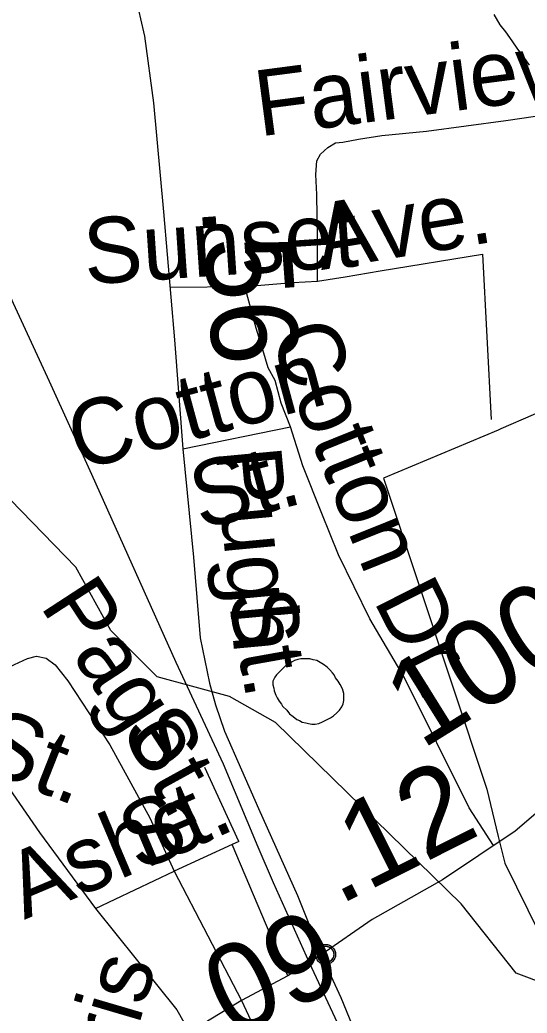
# Model space of a CAD drawing. Extents: x 2001466 to 31450019, y -30647475 to 847247.
# Drawn here: x 2050918 to 2052380, y 754438 to 757303 of the extents above; entities that cross this region are included whole.
import ezdxf

# ---------------------------------------------------------------- set-up
doc = ezdxf.new("R2010")
doc.units = 0
for name, color, linetype in [('Exist Civil Demographics Community CELL', 7, 'Continuous'), ('Exist Hydrographic Misc Water Feature', 7, 'Continuous'), ('Exist Railroad Mainline', 7, 'Continuous'), ('Exist Road Non-System Type 51', 7, 'Continuous'), ('Exist Road Non-System Type 51 Label', 7, 'Continuous'), ('Exist Road Primary NC Attributed', 7, 'Continuous'), ('Exist Road Primary NC Label', 7, 'Continuous'), ('Exist Road Primary NC Service Mileage Hundredths English Label', 7, 'Continuous'), ('Exist Road Secondary Mileage Hundredths English Label', 7, 'Continuous'), ('Exist Road Secondary Type 51 Attributed', 7, 'Continuous'), ('Exist Road Secondary Type 51 Label', 7, 'Continuous'), ('Exist Road Secondary Type 51 Number Label', 7, 'Continuous'), ('Map Preparation Boundary City Limit Buffer Line', 7, 'Continuous')]:
    doc.layers.add(name, color=color, linetype=linetype)

msp = doc.modelspace()

# ---------------------------------------------------------------- linework, layer by layer
at = {"layer": 'Exist Civil Demographics Community CELL'}
msp.add_lwpolyline([(2051775.6, 754611.3), (2051775.9, 754613), (2051776.4, 754615), (2051777.3, 754617.2), (2051778.2, 754618.9), (2051779.2, 754620.7), (2051780.4, 754622.2), (2051781.6, 754623.6), (2051783, 754625), (2051784.7, 754626.4), (2051786.3, 754627.5), (2051787.8, 754628.3), (2051789.4, 754629.1), (2051791, 754629.8), (2051792.7, 754630.4), (2051794.1, 754630.7), (2051795.5, 754630.9), (2051796.8, 754631.1), (2051798.7, 754631.2), (2051800.1, 754631.2), (2051801.8, 754631.1), (2051803.3, 754630.9), (2051804.8, 754630.6), (2051806.3, 754630.2), (2051807.9, 754629.6), (2051809.9, 754628.7), (2051811.8, 754627.6), (2051813.4, 754626.5), (2051814.9, 754625.3), (2051816, 754624.4), (2051817.2, 754623), (2051818.4, 754621.6), (2051819.3, 754620.2), (2051820.3, 754618.7), (2051821, 754617.1), (2051821.7, 754615.6), (2051822.1, 754614), (2051822.5, 754612.6), (2051822.9, 754610.8), (2051823, 754609.4), (2051823.1, 754607.5), (2051823.1, 754605.8), (2051822.9, 754604), (2051822.6, 754602.4), (2051822.1, 754600.5), (2051821.5, 754598.7), (2051820.8, 754597.2), (2051819.9, 754595.3), (2051818.9, 754593.7), (2051817.8, 754592.3), (2051816.5, 754590.8), (2051814.9, 754589.3), (2051813.4, 754588.1), (2051811.9, 754587), (2051810.5, 754586.3), (2051808.5, 754585.3), (2051806.3, 754584.4), (2051804.5, 754584), (2051802.5, 754583.6), (2051801.1, 754583.5), (2051799.7, 754583.4), (2051798, 754583.4), (2051796.7, 754583.5), (2051795, 754583.7), (2051793.2, 754584.1), (2051791.8, 754584.5), (2051790.2, 754585.1), (2051788.8, 754585.7), (2051787.6, 754586.4), (2051785.6, 754587.6), (2051783.9, 754588.9), (2051782.4, 754590.3), (2051781, 754591.8), (2051780, 754593), (2051779.1, 754594.3), (2051777.9, 754596.4), (2051777.4, 754597.5), (2051776.8, 754598.7), (2051776.1, 754601.2), (2051775.6, 754603.4), (2051775.4, 754604.9), (2051775.3, 754606.9), (2051775.3, 754608.3), (2051775.4, 754610.3)], close=True, dxfattribs=at)
msp.add_lwpolyline([(2051775.6, 754611.3), (2051775.9, 754613), (2051776.4, 754615), (2051777.3, 754617.2), (2051778.2, 754618.9), (2051779.2, 754620.7), (2051780.4, 754622.2), (2051781.6, 754623.6), (2051783, 754625), (2051784.7, 754626.4), (2051786.3, 754627.5), (2051787.8, 754628.3), (2051789.4, 754629.1), (2051791, 754629.8), (2051792.7, 754630.4), (2051794.1, 754630.7), (2051795.5, 754630.9), (2051796.8, 754631.1), (2051798.7, 754631.2), (2051800.1, 754631.2), (2051801.8, 754631.1), (2051803.3, 754630.9), (2051804.8, 754630.6), (2051806.3, 754630.2), (2051807.9, 754629.6), (2051809.9, 754628.7), (2051811.8, 754627.6), (2051813.4, 754626.5), (2051814.9, 754625.3), (2051816, 754624.4), (2051817.2, 754623), (2051818.4, 754621.6), (2051819.3, 754620.2), (2051820.3, 754618.7), (2051821, 754617.1), (2051821.7, 754615.6), (2051822.1, 754614), (2051822.5, 754612.6), (2051822.9, 754610.8), (2051823, 754609.4), (2051823.1, 754607.5), (2051823.1, 754605.8), (2051822.9, 754604), (2051822.6, 754602.4), (2051822.1, 754600.5), (2051821.5, 754598.7), (2051820.8, 754597.2), (2051819.9, 754595.3), (2051818.9, 754593.7), (2051817.8, 754592.3), (2051816.5, 754590.8), (2051814.9, 754589.3), (2051813.4, 754588.1), (2051811.9, 754587), (2051810.5, 754586.3), (2051808.5, 754585.3), (2051806.3, 754584.4), (2051804.5, 754584), (2051802.5, 754583.6), (2051801.1, 754583.5), (2051799.7, 754583.4), (2051798, 754583.4), (2051796.7, 754583.5), (2051795, 754583.7), (2051793.2, 754584.1), (2051791.8, 754584.5), (2051790.2, 754585.1), (2051788.8, 754585.7), (2051787.6, 754586.4), (2051785.6, 754587.6), (2051783.9, 754588.9), (2051782.4, 754590.3), (2051781, 754591.8), (2051780, 754593), (2051779.1, 754594.3), (2051777.9, 754596.4), (2051777.4, 754597.5), (2051776.8, 754598.7), (2051776.1, 754601.2), (2051775.6, 754603.4), (2051775.4, 754604.9), (2051775.3, 754606.9), (2051775.3, 754608.3), (2051775.4, 754610.3)], close=True, dxfattribs=at)
for centre, radius in [((2051799.2, 754607.5), 28.8), ((2051799.2, 754607.5), 28.8), ((2051799.2, 754607.6), 23.4), ((2051799.2, 754607.6), 23.4)]:
    msp.add_circle(centre, radius, dxfattribs=at)
at = {"layer": 'Exist Hydrographic Misc Water Feature'}
for points in [[(2052283.9, 757318.7), (2052301.7, 757288.8), (2052317.9, 757268.5), (2052336.2, 757242.6), (2052352.2, 757218.6), (2052370.2, 757194.8), (2052386.2, 757172.9)], [(2052438, 754520.2), (2052348.1, 754553.6), (2052190.2, 754753.7), (2051655.2, 755276.5), (2051522.1, 755351.4), (2051314.2, 755408.2), (2051180.1, 755542.1), (2051080, 755724.6), (2050796, 756015.9), (2050587.1, 756407.3), (2050578, 756466.6), (2050353.1, 756717.2), (2050169.2, 757016.3), (2050140.8, 757079.4)], [(2051675.5, 755323.8), (2051688, 755311.8), (2051695.6, 755301.7), (2051705.8, 755293.7), (2051715.9, 755285.6), (2051723.9, 755282), (2051732.1, 755277.9), (2051741.9, 755276), (2051750.1, 755273.9), (2051760, 755271.6), (2051769.6, 755271.8), (2051779.9, 755273.9), (2051789.9, 755278), (2051797.7, 755282.1), (2051805.5, 755285.8), (2051813.5, 755289.9), (2051821.7, 755295.9), (2051831.5, 755304.2), (2051839.7, 755311.9), (2051845.7, 755321.9), (2051850, 755330.2), (2051851.6, 755340.1), (2051851.6, 755348.2), (2051851.6, 755359.9), (2051847.5, 755373.9), (2051841.4, 755385.8), (2051835.4, 755396.1), (2051827.6, 755405.8), (2051823.5, 755414.1), (2051819.4, 755420), (2051811.4, 755428.1), (2051803.4, 755435.8), (2051793.2, 755443.9), (2051783.5, 755449.8), (2051773.5, 755455.8), (2051763.2, 755457.7), (2051753.4, 755459.7), (2051747.5, 755459.7), (2051739.5, 755459.7), (2051727.6, 755459.9), (2051719.6, 755457.9), (2051709.3, 755455.8), (2051703.2, 755451.8), (2051697.4, 755447.8), (2051691.7, 755443.9), (2051683.3, 755439.8), (2051677.7, 755433.8), (2051671.6, 755427.4), (2051663.4, 755419.7), (2051657.8, 755413.7), (2051653.3, 755407.5), (2051649.9, 755401.5), (2051647.6, 755395.8), (2051647.6, 755385.6), (2051649.6, 755375.6), (2051651.3, 755367.6), (2051655.8, 755355.6), (2051659.5, 755347.7), (2051665.4, 755337.9), (2051671.8, 755329.6), (2051675.5, 755323.8)]]:
    msp.add_lwpolyline(points, dxfattribs=at)
at = {"layer": 'Exist Railroad Mainline'}
for points in [[(2050384.3, 759088.4), (2050414.2, 758883.8), (2050451.3, 758549), (2050486.6, 758220.3), (2050513.7, 757981.7), (2050522.3, 757920.5), (2050532.9, 757845.3), (2050553.6, 757682.9), (2050575.9, 757504.4), (2050615.6, 757293.6), (2050639.4, 757185.1), (2050659.7, 757100.7), (2050695.1, 756975.9), (2050746.2, 756830.9), (2050790.1, 756728), (2050899.1, 756485.7), (2051002.5, 756261.6), (2051125, 755993.1), (2051262.7, 755684.3), (2051367.9, 755450.1), (2051504, 755157.3), (2051603.8, 754917.7), (2051648.4, 754814.8), (2051751.7, 754584)], [(2051751.7, 754584), (2051980.2, 754093.5), (2052056.8, 753928), (2052087.9, 753829.8), (2052190.9, 753593.1), (2052315.2, 753358.6), (2052410.8, 753144.7), (2052466.3, 753021.5), (2052506, 752908.7), (2052541.5, 752788), (2052576.6, 752647.3), (2052599.5, 752492.8), (2052612.5, 752348.5), (2052613.4, 752261.9), (2052613.9, 752218.5), (2052607.3, 752092.6), (2052590.4, 751953), (2052568.2, 751845.4), (2052535.9, 751732.1), (2052461.6, 751519.6), (2052380, 751343.2), (2052281.5, 751123.2), (2052147.7, 750844)]]:
    msp.add_lwpolyline(points, dxfattribs=at)
at = {"layer": 'Exist Road Non-System Type 51'}
for p, q in [((2051350.8, 756532.6), (2051566.8, 756534.5)), ((2051387.6, 756066.2), (2051697.9, 756129.4)), ((2051548.8, 754933.1), (2051451.2, 755146.9)), ((2051548.8, 754933.1), (2051530.1, 754925)), ((2051530.1, 754925), (2051362.5, 754848)), ((2051690.1, 754545.9), (2051530.1, 754925))]:
    msp.add_line(p, q, dxfattribs=at)
for points in [[(2051775.6, 756549.6), (2051775.6, 756674.6), (2051773.5, 756799.6), (2051771.3, 756857.7), (2051773.5, 756896.5), (2051784.3, 756915.9), (2051805.8, 756935.3), (2051827.3, 756948.2), (2051848.9, 756950.4), (2051894.1, 756959), (2051960.8, 756969.8), (2052090, 756982.7), (2052318.3, 757012.9), (2052568.5, 757049.5), (2052932.4, 757101.2)], [(2051775.6, 756549.6), (2051855.3, 756562.5), (2051956.5, 756579.8), (2052251.5, 756627.2), (2052275.9, 756151)], [(2051566.8, 756534.5), (2051704.6, 756545.3), (2051775.6, 756549.6)], [(2051653.8, 756262.7), (2051634, 756299.7), (2051618.5, 756351.4), (2051599.1, 756413.9), (2051566.8, 756534.5)], [(2051697.9, 756129.4), (2051671.3, 756197.9), (2051653.8, 756262.7)], [(2052283.4, 754921.6), (2052213.2, 755030.5), (2052025.9, 755407.6), (2051926.8, 755575.7), (2051836.3, 755760.5), (2051788.7, 755879.5), (2051733.5, 756016.7), (2051697.9, 756129.4)], [(2050697.5, 755331.8), (2050820.9, 755405.4), (2050902.7, 755444.2), (2050940.1, 755460.9), (2050966.3, 755468.3), (2050994.2, 755461.8), (2051019.8, 755443.2), (2051056.8, 755396.5), (2051177.1, 755212), (2051292.8, 755001.6), (2051362.5, 754848)], [(2051136, 754740.2), (2051370.7, 754447.4), (2051407.5, 754383.3)]]:
    msp.add_lwpolyline(points, dxfattribs=at)
at = {"layer": 'Exist Road Primary NC Attributed'}
for points in [[(2050656, 759135.5), (2050775.1, 758785.2), (2050932.8, 758307), (2051032.6, 758050.9), (2051179, 757588), (2051249.8, 757378.6), (2051277.2, 757256.2), (2051302.9, 757063.8), (2051331.9, 756749.8), (2051364.1, 756380.2), (2051387.6, 756066.2), (2051418.8, 755753.8), (2051437.4, 755521.1), (2051464.9, 755389.9), (2051482.3, 755327.5), (2051507.5, 755251.4), (2051605.5, 755028.4), (2051718.1, 754777.1), (2051786.5, 754606.7)], [(2051786.5, 754606.7), (2051843.2, 754483.5), (2051875.6, 754403.8), (2051982.6, 754191.2), (2052126, 753943.4), (2052249.9, 753727.6), (2052286, 753659.9)]]:
    msp.add_lwpolyline(points, dxfattribs=at)
at = {"layer": 'Exist Road Secondary Type 51 Attributed'}
for points in [[(2046967.8, 761841.2), (2047141.6, 761511.4), (2047585.7, 760728), (2047841.6, 760256.9), (2047978.4, 759978.3), (2048171.5, 759554), (2048338.9, 759204.5), (2048663.9, 758488.7), (2049079.1, 757593.3), (2049243.3, 757321.1), (2049709.9, 756590.8), (2049972.2, 756195.5), (2050258.7, 755846), (2050847.7, 755142.2), (2050974.8, 754958.7), (2051136, 754740.2), (2051362.5, 754848), (2051556.5, 754475)], [(2055007.4, 758203.5), (2054894.7, 758014.2), (2054653.3, 757635.8), (2054304.1, 757205), (2053999.9, 756792.7), (2053702.2, 756423.1), (2053467.2, 756101), (2053177.5, 755766), (2052818.6, 755388.3), (2052651.3, 755224.1), (2052345.5, 754963.2), (2052136.3, 754823.1), (2051933.9, 754707.9), (2051786.5, 754606.7)], [(2051751.7, 754584), (2051690.1, 754545.9), (2051556.5, 754475)], [(2051786.5, 754606.7), (2051751.7, 754584)], [(2051556.5, 754475), (2051407.5, 754383.3), (2051125.1, 754161.1), (2051029, 754082.5), (2050984.5, 754043.8), (2050897.4, 753978), (2050800.7, 753890.9), (2050663.4, 753732.2), (2050553.1, 753612.2), (2050431.2, 753538.6), (2050184.4, 753442.6), (2048297.4, 752870.2), (2048081.9, 752843.8), (2047725.9, 752809), (2047401, 752795.4), (2047186.2, 752793.5), (2047053.7, 752828.1), (2045542.6, 753293.5), (2045137.1, 753407)], [(2051556.5, 754475), (2051637.9, 754301.9)]]:
    msp.add_lwpolyline(points, dxfattribs=at)
at = {"layer": 'Map Preparation Boundary City Limit Buffer Line'}
msp.add_lwpolyline([(2052769.8, 756325.4), (2052304.4, 756123.2), (2052296.6, 756120), (2051965.6, 755981.7), (2052263.4, 755084.2), (2052296.6, 754948), (2052315.5, 754870.4), (2052415.2, 754667.8)], dxfattribs=at)

# ---------------------------------------------------------------- texts
at = {"layer": 'Exist Road Non-System Type 51 Label'}
for s, rotation, p in [('Fairview', 7.4442, (2051608.4, 756966.8)), ('Ave.', 9.3338, (2051786.2, 756581.4)), ('Sunset', 3.8449, (2051107.7, 756539.9)), ('Cotton', 291.9247, (2051635.4, 756392.2)), ('Cotton', 15.1089, (2051087.7, 756002.2)), ('St.', 14.6204, (2051438.7, 755832)), ('Page', 303.0948, (2050974.1, 755613.6)), ('Dr.', 296.9174, (2051935.8, 755629)), (' St.', 298.81, (2051173.5, 755320.6)), (' St.', 23.8864, (2051195.7, 754815.8)), ('Ashe', 22.8861, (2050931.1, 754707.1))]:
    msp.add_text(s, height=190, rotation=rotation, dxfattribs=at).set_placement(p)
at = {"layer": 'Exist Road Primary NC Label'}
for s, rotation, p in [('Pugh', 275.3474, (2051481, 756063.5)), ('St.', 280.1375, (2051517.5, 755644.8))]:
    msp.add_text(s, height=190, rotation=rotation, dxfattribs=at).set_placement(p)
at = {"layer": 'Exist Road Primary NC Service Mileage Hundredths English Label'}
msp.add_text('.56', height=250, rotation=274.3064, dxfattribs=at).set_placement((2051441.5, 756764.3))
at = {"layer": 'Exist Road Secondary Mileage Hundredths English Label'}
for s, rotation, p in [('.12', 26.6596, (2051836.5, 754747.7)), ('.09', 24.9535, (2051442.4, 754326.1))]:
    msp.add_text(s, height=250, rotation=rotation, dxfattribs=at).set_placement(p)
at = {"layer": 'Exist Road Secondary Type 51 Label'}
for s, rotation, p in [(' St.', 338.5219, (2050722.2, 755174.6)), ('Morris', 73.6201, (2051113.8, 753900.7))]:
    msp.add_text(s, height=190, rotation=rotation, dxfattribs=at).set_placement(p)
at = {"layer": 'Exist Road Secondary Type 51 Number Label'}
msp.add_text('1002', height=250, rotation=31.918, dxfattribs=at).set_placement((2052075.3, 755196.6))

doc.saveas('drawing.dxf')
